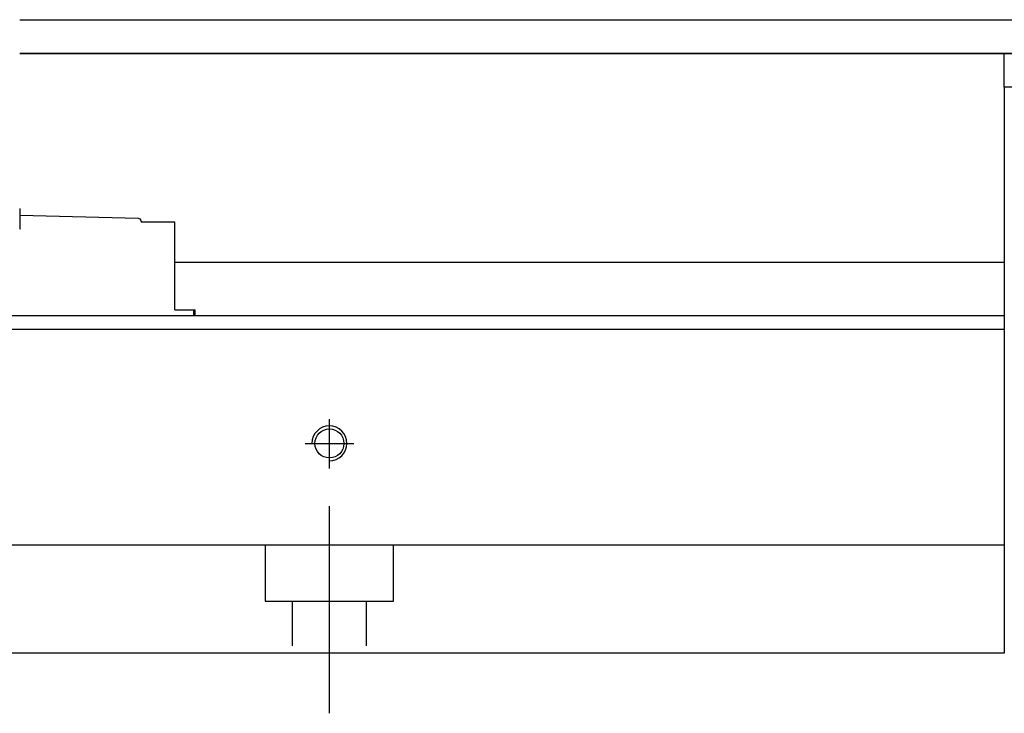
# Model space of a CAD drawing. Header units: millimetres. Extents: x -257 to 3135, y -1556 to 860.
# Tile 581 of 633: x 1363 to 1436, y -514 to -463. Entities that reach past the tile are written whole.
import ezdxf
from ezdxf.lldxf.tags import DXFTag

# ---------------------------------------------------------------- set-up
doc = ezdxf.new("R2010")
doc.units = ezdxf.units.MM
doc.layers.get('0').update_dxf_attribs({"linetype": 'CONTINUOUS'})
tags = doc.linetypes.add('DASHED', pattern=[25.72, 12.86, -12.86]).pattern_tags.tags
tags[6:7] = [DXFTag(74, 4), DXFTag(75, 0), DXFTag(340, '0'), DXFTag(46, 0.0), DXFTag(50, 0.0), DXFTag(44, 0.0), DXFTag(45, 0.0)]
tags[4:5] = [DXFTag(74, 4), DXFTag(75, 0), DXFTag(340, '0'), DXFTag(46, 0.0), DXFTag(50, 0.0), DXFTag(44, 0.0), DXFTag(45, 0.0)]

msp = doc.modelspace()

# ---------------------------------------------------------------- linework, layer by layer
at = {"linetype": 'Continuous'}
for p, q in [((1363.053, -463.002), (1447.001, -463.001)), ((1447.001, -465.501), (1363.053, -465.502)), ((1363.053, -465.504), (1447.001, -465.503)), ((1436.001, -465.504), (1447.001, -465.504)), ((1436.001, -468.004), (1436.001, -465.504)), ((1447.001, -468.004), (1436.001, -468.004)), ((1436.001, -468.004), (1436.001, -507.002)), ((1363.053, -477.002), (1363.053, -478.002)), ((1371.858, -477.732), (1363.053, -477.501)), ((1363.053, -478.002), (1363.053, -478.502)), ((1363.053, -478.501), (1363.115, -478.502)), ((1372.053, -477.932), (1372.053, -478.002)), ((1374.553, -478.002), (1372.053, -478.002)), ((1374.553, -480.202), (1374.553, -478.002)), ((1374.553, -483.502), (1374.553, -480.202)), ((1436.001, -481.002), (1374.553, -481.002)), ((1374.553, -484.502), (1374.553, -483.502)), ((1436.001, -484.955), (1340.114, -484.955)), ((1374.553, -484.502), (1375.938, -484.502)), ((1375.938, -484.502), (1376.053, -484.502)), ((1375.938, -484.502), (1375.938, -484.955)), ((1376.053, -484.955), (1376.053, -484.502)), ((1436.001, -485.955), (1339.857, -485.955)), ((1436.001, -485.955), (1436.001, -500.655)), ((1436.001, -500.655), (1436.001, -501.155)), ((1436.001, -501.155), (1436.001, -507.955)), ((1436.001, -507.955), (1436.001, -509.955)), ((1436.001, -509.955), (1333.704, -509.955))]:
    msp.add_line(p, q, dxfattribs=at)
at = {"linetype": 'DASHED'}
for p, q in [((1372.053, -478.002), (1372.053, -478.002)), ((1374.553, -478.002), (1374.553, -478.002)), ((1436.001, -484.955), (1436.001, -485.955))]:
    msp.add_line(p, q, dxfattribs=at)
at = {"ltscale": 0.5}
for p, q in [((1386.001, -496.27), (1386.001, -492.604)), ((1384.201, -494.404), (1387.801, -494.404)), ((1386.001, -514.404), (1386.001, -499.044))]:
    msp.add_line(p, q, dxfattribs=at)
at = {"linetype": 'DASHED', "ltscale": 0.3}
for p, q in [((1436.001, -501.955), (1236.001, -501.955)), ((1381.251, -501.955), (1381.251, -506.104)), ((1390.751, -506.104), (1390.751, -501.955)), ((1381.251, -506.104), (1390.751, -506.104)), ((1383.251, -506.104), (1383.251, -509.404)), ((1388.751, -509.404), (1388.751, -506.104))]:
    msp.add_line(p, q, dxfattribs=at)
at = {"linetype": 'Continuous'}
msp.add_circle((1386.001, -494.404), 1.075, dxfattribs=at)
msp.add_arc((1371.853, -477.932), 0.2, 0, 88.5, dxfattribs=at)
msp.add_arc((1386.001, -494.404), 1.3, 270, 180)

doc.saveas('drawing.dxf')
